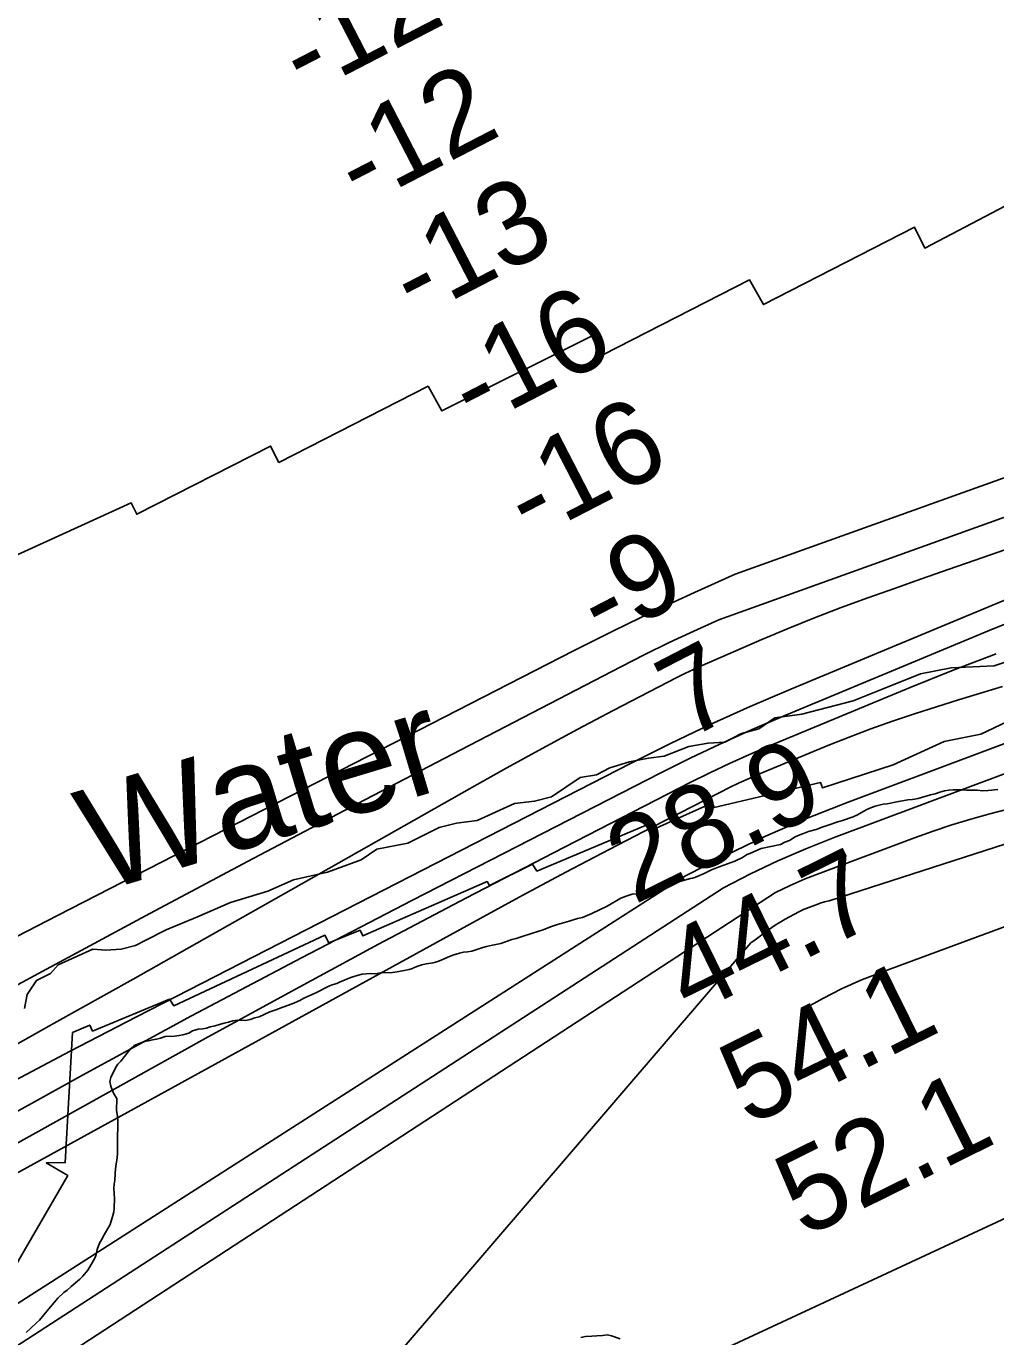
# Model space of a CAD drawing. Extents: x 3177385 to 3215275, y 903885 to 929304.
# Drawn here: x 3193054 to 3193832, y 910824 to 911876 of the extents above; entities that cross this region are included whole.
import ezdxf

# ---------------------------------------------------------------- set-up
doc = ezdxf.new("R2010")
doc.units = 0
for name, color, linetype in [('V-RIVR-EDGE', 7, 'Continuous'), ('V-RIVR-IDEN', 7, 'Continuous'), ('V-RIVR-RANG', 7, 'Continuous'), ('V-RRAP-RVMT', 7, 'Continuous'), ('V-SITE-VEGE', 7, 'Continuous'), ('V-TOPO-BNDY', 7, 'Continuous'), ('V-TOPO-DPTH', 7, 'Continuous'), ('V-TOPO-MAJR', 7, 'Continuous'), ('V-TOPO-MINR', 7, 'Continuous'), ('V-TOPO-WATR', 7, 'Continuous'), ('V-WETL-SWMP', 7, 'Continuous')]:
    doc.layers.add(name, color=color, linetype=linetype)

msp = doc.modelspace()

# ---------------------------------------------------------------- linework, layer by layer
at = {"layer": 'V-RIVR-EDGE'}
for points in [[(3193522.6, 911281), (3193538.3, 911285.7), (3193553.5, 911288.7), (3193566.1, 911290.4), (3193586.1, 911298.2), (3193601.4, 911300.8), (3193614.8, 911301.6), (3193628.3, 911308.5), (3193642.2, 911312.4), (3193654.9, 911321.1), (3193676.6, 911324), (3193717.9, 911334.8), (3193740.6, 911343.9), (3193771.9, 911356.4), (3193796.7, 911361.1), (3193831, 911362.8), (3193848, 911368.4)], [(3193052.7, 911087.8), (3193054.9, 911099.1), (3193062.3, 911110.4), (3193073.6, 911116), (3193079.7, 911123), (3193107.6, 911135.5), (3193118, 911134.6), (3193130.2, 911135.4), (3193141.9, 911138.5), (3193150.2, 911142.8), (3193166.3, 911151), (3193191.5, 911161.4), (3193218.1, 911173), (3193248.1, 911182.1), (3193268.6, 911191.2), (3193296, 911197.2), (3193322.9, 911207.1), (3193335.6, 911215.8), (3193360.3, 911220.5), (3193385.6, 911233), (3193399.5, 911236.5), (3193416, 911238.6), (3193446.1, 911252.5), (3193462.1, 911254.2), (3193475.6, 911257.6), (3193498.7, 911273.2), (3193511.8, 911275.3), (3193522.6, 911281)]]:
    msp.add_lwpolyline(points, dxfattribs=at)
at = {"layer": 'V-RRAP-RVMT'}
for points in [[(3193893.7, 911759.9), (3193775.3, 911698), (3193767, 911714.9), (3193645.9, 911652.7), (3193634.7, 911672.5), (3193517, 911612.4), (3193508.8, 911627.8), (3193387.8, 911567.3), (3193376.6, 911587.1), (3193256.9, 911526.1), (3193250.2, 911539.2), (3193142.8, 911484.5), (3193138.4, 911493.6), (3193012.6, 911436.5), (3193016.4, 911427.8), (3192896.3, 911369.5), (3192894.3, 911373.2), (3192773.3, 911314.7)], [(3193091.2, 911068.6), (3193105.1, 911074.6), (3193107.3, 911069.8), (3193169.2, 911095.5), (3193172.5, 911090.1), (3193293.8, 911146.7), (3193297.1, 911140.6), (3193322.1, 911150.7), (3193324.4, 911146.1), (3193424, 911189.7), (3193425.9, 911186.5), (3193460.6, 911203.7), (3193464, 911198.1), (3193555, 911236.3), (3193557.3, 911231.6), (3193605, 911253), (3193606.4, 911249.2), (3193691.7, 911269.2), (3193693.3, 911264.9), (3193750, 911283.3), (3193790.9, 911302.2), (3193820.4, 911308), (3193872.7, 911332.8)], [(3192773.3, 911314.7), (3192783.9, 911292), (3192782.2, 911291.2), (3192785.3, 911284), (3192683.9, 911237.7), (3192879.4, 910810.4), (3192867.7, 910800.8), (3192899.7, 910760.6), (3193003, 910838.8), (3193015.1, 910829.9), (3193087.4, 910953.8), (3193070.1, 910964), (3193085.4, 910964.3), (3193091.2, 911068.6)]]:
    msp.add_lwpolyline(points, dxfattribs=at)
at = {"layer": 'V-SITE-VEGE'}
for p, q in [((3193787.4, 911261.4), (3193783.6, 911260.2)), ((3193791.1, 911262.4), (3193787.4, 911261.4)), ((3193794.6, 911263), (3193791.1, 911262.4)), ((3193798.1, 911263.4), (3193794.6, 911263)), ((3193806, 911263.4), (3193798.1, 911263.4)), ((3193809, 911263.1), (3193806, 911263.4)), ((3193817.5, 911263), (3193809, 911263.1)), ((3193822.1, 911262.6), (3193817.5, 911263)), ((3193826.3, 911262.8), (3193822.1, 911262.6)), ((3193834.1, 911263.5), (3193826.3, 911262.8)), ((3193735.6, 911250.1), (3193731.2, 911248.6)), ((3193742, 911251.7), (3193735.6, 911250.1)), ((3193745.2, 911252.1), (3193742, 911251.7)), ((3193754.2, 911254), (3193745.2, 911252.1)), ((3193757.5, 911254.4), (3193754.2, 911254)), ((3193761.7, 911255.2), (3193757.5, 911254.4)), ((3193765.6, 911255.5), (3193761.7, 911255.2)), ((3193770.2, 911256.3), (3193765.6, 911255.5)), ((3193779.9, 911259.2), (3193770.2, 911256.3)), ((3193783.6, 911260.2), (3193779.9, 911259.2)), ((3193717.9, 911241.7), (3193709.4, 911238.6)), ((3193721.3, 911243.4), (3193717.9, 911241.7)), ((3193728.3, 911247.4), (3193721.3, 911243.4)), ((3193731.2, 911248.6), (3193728.3, 911247.4)), ((3193682.1, 911229.8), (3193678.1, 911228.4)), ((3193688.3, 911231.6), (3193682.1, 911229.8)), ((3193692.9, 911233.5), (3193688.3, 911231.6)), ((3193697.9, 911234.9), (3193692.9, 911233.5)), ((3193705.6, 911237.6), (3193697.9, 911234.9)), ((3193709.4, 911238.6), (3193705.6, 911237.6)), ((3193659.6, 911219.6), (3193644, 911216.2)), ((3193663.1, 911221.3), (3193659.6, 911219.6)), ((3193666.7, 911222.7), (3193663.1, 911221.3)), ((3193671.3, 911225.5), (3193666.7, 911222.7)), ((3193675.1, 911227.1), (3193671.3, 911225.5)), ((3193678.1, 911228.4), (3193675.1, 911227.1)), ((3193629, 911209.1), (3193622.9, 911206.2)), ((3193632.4, 911211.2), (3193629, 911209.1)), ((3193635.4, 911212.5), (3193632.4, 911211.2)), ((3193644, 911216.2), (3193635.4, 911212.5)), ((3193604.1, 911199.2), (3193598.4, 911196.2)), ((3193608.1, 911200.8), (3193604.1, 911199.2)), ((3193622.9, 911206.2), (3193608.1, 911200.8)), ((3193572.2, 911187.6), (3193566.7, 911186)), ((3193575.1, 911188.6), (3193572.2, 911187.6)), ((3193587.4, 911192.3), (3193575.1, 911188.6)), ((3193588.9, 911192.5), (3193587.4, 911192.3)), ((3193590.9, 911193.1), (3193588.9, 911192.5)), ((3193598.4, 911196.2), (3193590.9, 911193.1)), ((3193531.4, 911176.5), (3193520.5, 911170.1)), ((3193535.8, 911178.1), (3193531.4, 911176.5)), ((3193540.6, 911179.5), (3193535.8, 911178.1)), ((3193544.3, 911179.9), (3193540.6, 911179.5)), ((3193548.9, 911180.9), (3193544.3, 911179.9)), ((3193561.9, 911184.3), (3193548.9, 911180.9)), ((3193566.7, 911186), (3193561.9, 911184.3)), ((3193520.5, 911170.1), (3193508.2, 911164.1)), ((3193480.5, 911155.3), (3193475, 911153.4)), ((3193489.9, 911157.9), (3193480.5, 911155.3)), ((3193496.5, 911160), (3193489.9, 911157.9)), ((3193500.5, 911161), (3193496.5, 911160)), ((3193504.4, 911162.4), (3193500.5, 911161)), ((3193508.2, 911164.1), (3193504.4, 911162.4)), ((3193453.9, 911146.2), (3193447.3, 911144)), ((3193458.9, 911147.7), (3193453.9, 911146.2)), ((3193465.5, 911149.9), (3193458.9, 911147.7)), ((3193469, 911150.9), (3193465.5, 911149.9)), ((3193475, 911153.4), (3193469, 911150.9)), ((3193420.5, 911136.9), (3193411.7, 911134)), ((3193423.5, 911137.5), (3193420.5, 911136.9)), ((3193428.4, 911138.7), (3193423.5, 911137.5)), ((3193435, 911140.1), (3193428.4, 911138.7)), ((3193443.8, 911143.2), (3193435, 911140.1)), ((3193447.3, 911144), (3193443.8, 911143.2)), ((3193375.2, 911123.7), (3193371.5, 911122.9)), ((3193380.7, 911124.6), (3193375.2, 911123.7)), ((3193384.6, 911125.7), (3193380.7, 911124.6)), ((3193387.7, 911126.9), (3193384.6, 911125.7)), ((3193391.9, 911128.8), (3193387.7, 911126.9)), ((3193396.5, 911130.6), (3193391.9, 911128.8)), ((3193401.8, 911132.3), (3193396.5, 911130.6)), ((3193405.1, 911133.1), (3193401.8, 911132.3)), ((3193408.4, 911133.4), (3193405.1, 911133.1)), ((3193411.7, 911134), (3193408.4, 911133.4)), ((3193316.3, 911113.4), (3193312.5, 911111.9)), ((3193319.6, 911114.4), (3193316.3, 911113.4)), ((3193323.7, 911115.4), (3193319.6, 911114.4)), ((3193327, 911115.7), (3193323.7, 911115.4)), ((3193330.3, 911115.9), (3193327, 911115.7)), ((3193334.2, 911115.8), (3193330.3, 911115.9)), ((3193338.6, 911116.4), (3193334.2, 911115.8)), ((3193348, 911116.8), (3193338.6, 911116.4)), ((3193351.7, 911117.4), (3193348, 911116.8)), ((3193361.4, 911119.2), (3193351.7, 911117.4)), ((3193364.2, 911120), (3193361.4, 911119.2)), ((3193364.9, 911120.4), (3193364.2, 911120)), ((3193368.4, 911121.9), (3193364.9, 911120.4)), ((3193371.5, 911122.9), (3193368.4, 911121.9)), ((3193296.9, 911105.7), (3193286.1, 911100.2)), ((3193299.7, 911106.9), (3193296.9, 911105.7)), ((3193303.3, 911108), (3193299.7, 911106.9)), ((3193306.1, 911109.4), (3193303.3, 911108)), ((3193309.6, 911110.7), (3193306.1, 911109.4)), ((3193312.5, 911111.9), (3193309.6, 911110.7)), ((3193273.7, 911094.2), (3193267.5, 911091.7)), ((3193276.8, 911096.1), (3193273.7, 911094.2)), ((3193286.1, 911100.2), (3193276.8, 911096.1)), ((3193249.7, 911085.3), (3193241.1, 911081.3)), ((3193254.3, 911086.7), (3193249.7, 911085.3)), ((3193260.1, 911089), (3193254.3, 911086.7)), ((3193267.5, 911091.7), (3193260.1, 911089)), ((3193192, 911071.2), (3193187.6, 911070)), ((3193195.7, 911071.6), (3193192, 911071.2)), ((3193198.8, 911072.2), (3193195.7, 911071.6)), ((3193201.8, 911073.2), (3193198.8, 911072.2)), ((3193205.8, 911074), (3193201.8, 911073.2)), ((3193210, 911075.2), (3193205.8, 911074)), ((3193213, 911076.2), (3193210, 911075.2)), ((3193216.3, 911077), (3193213, 911076.2)), ((3193219.9, 911078.1), (3193216.3, 911077)), ((3193223.4, 911078.4), (3193219.9, 911078.1)), ((3193230.3, 911078.3), (3193223.4, 911078.4)), ((3193233.9, 911079.1), (3193230.3, 911078.3)), ((3193237.6, 911080.3), (3193233.9, 911079.1)), ((3193241.1, 911081.3), (3193237.6, 911080.3)), ((3193148.8, 911061.5), (3193140.8, 911058.1)), ((3193152.3, 911062), (3193148.8, 911061.5)), ((3193155.3, 911062.8), (3193152.3, 911062)), ((3193158.6, 911063.2), (3193155.3, 911062.8)), ((3193161.9, 911064), (3193158.6, 911063.2)), ((3193165.7, 911065.5), (3193161.9, 911064)), ((3193173.1, 911065.7), (3193165.7, 911065.5)), ((3193176.8, 911066.1), (3193173.1, 911065.7)), ((3193179.9, 911066.7), (3193176.8, 911066.1)), ((3193184.5, 911068.1), (3193179.9, 911066.7)), ((3193187.6, 911070), (3193184.5, 911068.1)), ((3193135.9, 911053.2), (3193133, 911049.3)), ((3193138.1, 911055.8), (3193135.9, 911053.2)), ((3193140.8, 911058.1), (3193138.1, 911055.8)), ((3193126, 911040.8), (3193121.9, 911032.5)), ((3193127.6, 911043.3), (3193126, 911040.8)), ((3193129.9, 911045.7), (3193127.6, 911043.3)), ((3193133, 911049.3), (3193129.9, 911045.7)), ((3193121.9, 911032.5), (3193121.2, 911029.3)), ((3193121.2, 911029.3), (3193122, 911025.6)), ((3193122, 911025.6), (3193123, 911022.5)), ((3193123, 911022.5), (3193124.5, 911019.4)), ((3193124.5, 911019.4), (3193126.8, 911015.8)), ((3193126.8, 911015.8), (3193126.6, 911006)), ((3193126.6, 911006), (3193127.2, 911001.6)), ((3193127.2, 911001.6), (3193127.5, 910997.5)), ((3193127.5, 910997.5), (3193127.2, 910980.7)), ((3193127.2, 910980.7), (3193127.4, 910971.7)), ((3193127.1, 910968.2), (3193126.3, 910963)), ((3193127.4, 910971.7), (3193127.1, 910968.2)), ((3193125.6, 910959.3), (3193125.5, 910955.2)), ((3193126.3, 910963), (3193125.6, 910959.3)), ((3193124.7, 910946.9), (3193124.4, 910943.6)), ((3193125.2, 910950.2), (3193124.7, 910946.9)), ((3193125.5, 910955.2), (3193125.2, 910950.2)), ((3193124.4, 910943.6), (3193124.9, 910935.1)), ((3193124.9, 910935.1), (3193124.7, 910927.9)), ((3193124.4, 910924.8), (3193123.7, 910921.8)), ((3193124.7, 910927.9), (3193124.4, 910924.8)), ((3193121.4, 910914.6), (3193116.6, 910906.4)), ((3193123.7, 910921.8), (3193121.4, 910914.6)), ((3193116.6, 910906.4), (3193114.4, 910902.3)), ((3193111.1, 910894.5), (3193110.2, 910890.6)), ((3193113, 910899.5), (3193111.1, 910894.5)), ((3193114.4, 910902.3), (3193113, 910899.5)), ((3193109, 910887.6), (3193105.2, 910880.5)), ((3193110.2, 910890.6), (3193109, 910887.6)), ((3193099.5, 910873.2), (3193097.1, 910870.6)), ((3193103.6, 910877.9), (3193099.5, 910873.2)), ((3193105.2, 910880.5), (3193103.6, 910877.9)), ((3193086.9, 910861.9), (3193084.2, 910860)), ((3193090.2, 910864.9), (3193086.9, 910861.9)), ((3193097.1, 910870.6), (3193090.2, 910864.9)), ((3193079.5, 910855.5), (3193073.5, 910848.6)), ((3193084.2, 910860), (3193079.5, 910855.5)), ((3193068.3, 910842), (3193064.7, 910837.7)), ((3193073.5, 910848.6), (3193068.3, 910842)), ((3193057.8, 910831.3), (3193054, 910827.9)), ((3193062.3, 910835.8), (3193057.8, 910831.3)), ((3193064.7, 910837.7), (3193062.3, 910835.8))]:
    msp.add_line(p, q, dxfattribs=at)
at = {"layer": 'V-TOPO-BNDY'}
msp.add_lwpolyline([(3212104.8, 927455), (3211654.7, 925302.3), (3210557.1, 922651.3), (3209209.3, 920082.8), (3207894, 918536.9), (3206269, 917198.2), (3204190, 915875.2), (3202489, 914709.7), (3200914, 913922.2), (3198614.5, 912914.1), (3196094.5, 911748.6), (3194267.5, 911118.6), (3192913, 910488.6), (3191155.6, 909558.2), (3212939.7, 909531.5)], dxfattribs=at)
at = {"layer": 'V-TOPO-DPTH'}
for points in [[(3195461, 912207), (3194617.2, 911800.9), (3194599.6, 911792.7), (3194581.9, 911784.8), (3194563.9, 911777.3), (3194545.9, 911770), (3194427.1, 911724.1), (3193623.3, 911436.3), (3193590.5, 911421.6), (3193557.8, 911406.6), (3193525.5, 911390.9), (3193493.3, 911374.8), (3193079.8, 911162.9), (3193029, 911136.8), (3192978.2, 911110.5), (3192927.6, 911083.9), (3192877.1, 911057.3), (3192801.4, 911017.1), (3192788.7, 911010.5), (3192775.9, 911004.1), (3192763.1, 910997.8), (3192750.2, 910991.7), (3192596.7, 910919.9)], [(3195461, 912207), (3194617.2, 911800.9), (3194599.6, 911792.7), (3194581.9, 911784.8), (3194563.9, 911777.3), (3194545.9, 911770), (3194427.1, 911724.1), (3193623.3, 911436.3), (3193590.5, 911421.6), (3193557.8, 911406.6), (3193525.5, 911390.9), (3193493.3, 911374.8), (3193079.8, 911162.9), (3193029, 911136.8), (3192978.2, 911110.5), (3192927.6, 911083.9), (3192877.1, 911057.3), (3192801.4, 911017.1), (3192788.7, 911010.5), (3192775.9, 911004.1), (3192763.1, 910997.8), (3192750.2, 910991.7), (3192596.7, 910919.9)], [(3193013.1, 911040.5), (3193076.6, 911076), (3193140, 911111.5), (3193203.4, 911147.2), (3193266.7, 911183), (3193411.8, 911265.2), (3193440, 911281), (3193468.3, 911296.6), (3193496.8, 911311.9), (3193525.3, 911327), (3193569.1, 911349.8), (3193575.9, 911353.3), (3193582.7, 911356.6), (3193589.7, 911359.9), (3193596.6, 911363), (3193644.7, 911383.9), (3193665.7, 911392.8), (3193686.9, 911401.4), (3193708.2, 911409.5), (3193729.6, 911417.3), (3193751.2, 911424.9), (3193772.7, 911432.5), (3193794.2, 911440), (3193815.8, 911447.6), (3193970.2, 911501.4)], [(3193970.2, 911501.4), (3193815.8, 911447.6), (3193794.2, 911440), (3193772.7, 911432.5), (3193751.2, 911424.9), (3193729.6, 911417.3), (3193708.2, 911409.5), (3193686.9, 911401.4), (3193665.7, 911392.8), (3193644.7, 911383.9), (3193596.6, 911363), (3193589.7, 911359.9), (3193582.7, 911356.6), (3193575.9, 911353.3), (3193569.1, 911349.8), (3193525.3, 911327), (3193496.8, 911311.9), (3193468.3, 911296.6), (3193440, 911281), (3193411.8, 911265.2), (3193266.7, 911183), (3193203.4, 911147.2), (3193140, 911111.5), (3193076.6, 911076), (3193013.1, 911040.5)], [(3192525.2, 910708.7), (3192802.3, 910868.1), (3192820, 910878.2), (3192837.7, 910888.3), (3192855.4, 910898.3), (3192873.2, 910908.3), (3193011.8, 910986), (3193099.1, 911034.3), (3193186.8, 911081.9), (3193275, 911128.6), (3193363.6, 911174.6), (3193563.4, 911276.9), (3193587, 911288.7), (3193610.9, 911300.1), (3193635, 911310.9), (3193659.3, 911321.3), (3193830.4, 911392.5), (3193881.8, 911413.1)], [(3193881.8, 911413.1), (3193830.4, 911392.5), (3193659.3, 911321.3), (3193635, 911310.9), (3193610.9, 911300.1), (3193587, 911288.7), (3193563.4, 911276.9), (3193363.6, 911174.6), (3193275, 911128.6), (3193186.8, 911081.9), (3193099.1, 911034.3), (3193011.8, 910986), (3192873.2, 910908.3), (3192855.4, 910898.3), (3192837.7, 910888.3), (3192820, 910878.2), (3192802.3, 910868.1), (3192525.2, 910708.7)], [(3192887.5, 910868.6), (3193418.4, 911160.2), (3193452.8, 911178.9), (3193487.2, 911197.3), (3193521.9, 911215.5), (3193556.6, 911233.5), (3193610.9, 911261.3), (3193618.6, 911265.1), (3193626.4, 911268.9), (3193634.3, 911272.4), (3193642.3, 911275.8), (3193697.6, 911298.8), (3193714.8, 911305.7), (3193732.1, 911312.3), (3193749.5, 911318.5), (3193767.1, 911324.4), (3193784.7, 911330), (3193802.4, 911335.5), (3193820.1, 911340.9), (3193837.9, 911346.2)]]:
    msp.add_lwpolyline(points, dxfattribs=at)
at = {"layer": 'V-TOPO-MAJR'}
msp.add_lwpolyline([(3192458.8, 910475.5), (3192878.9, 910685.9), (3192905.1, 910699.4), (3192931.1, 910713.2), (3192956.7, 910727.6), (3192982.2, 910742.4), (3193655.6, 911181), (3193667.3, 911186.7), (3193679.3, 911191.8), (3193691.4, 911196.6), (3193767.2, 911224.9), (3193782.1, 911230.2), (3193797.2, 911235.2), (3193812.4, 911239.8), (3193827.7, 911244), (3193843.1, 911248)], dxfattribs=at)
at = {"layer": 'V-TOPO-MINR'}
for points in [[(3192596.7, 910919.9), (3192750.2, 910991.7), (3192763.1, 910997.8), (3192775.9, 911004.1), (3192788.7, 911010.5), (3192801.4, 911017.1), (3192877.1, 911057.3), (3192927.6, 911083.9), (3192978.2, 911110.5), (3193029, 911136.8), (3193079.8, 911162.9), (3193493.3, 911374.8), (3193525.5, 911390.9), (3193557.8, 911406.6), (3193590.5, 911421.6), (3193623.3, 911436.3), (3194427.1, 911724.1), (3194545.9, 911770), (3194563.9, 911777.3), (3194581.9, 911784.8), (3194599.6, 911792.7), (3194617.2, 911800.9), (3195461, 912207)], [(3192147.8, 910514.5), (3192771.7, 910876.7), (3192799.3, 910892.6), (3192826.9, 910908.5), (3192854.6, 910924.3), (3192882.3, 910940), (3192931.3, 910967.6), (3192983.7, 910996.8), (3193036.4, 911025.5), (3193089.4, 911053.6), (3193142.6, 911081.3), (3193539.6, 911284.7), (3193571.2, 911300.4), (3193603.1, 911315.7), (3193635.3, 911330.1), (3193667.8, 911344.1), (3193897.9, 911439.8), (3194607, 911685.2), (3194625.9, 911693), (3194644.6, 911701.2), (3194663.1, 911709.8), (3195585, 912153.3)], [(3192580.4, 910568.6), (3192665.4, 910609.7), (3192750.2, 910651.3), (3192890, 910720.9), (3192904.5, 910728.3), (3192919, 910736), (3192933.2, 910744), (3193613.7, 911184.7), (3193635.4, 911195.9), (3193657.4, 911206.4), (3193679.9, 911216), (3193702.6, 911225.1), (3193842.9, 911277.5), (3193872, 911287.9), (3193901.3, 911297.7), (3193930.8, 911306.6), (3193960.5, 911314.9), (3193990.3, 911323), (3194620.1, 911554.4), (3194649.9, 911567.5), (3194679.5, 911581.1), (3194708.8, 911595.3), (3194738, 911610), (3195433.5, 911970.7)], [(3192351.9, 910764), (3192733.8, 910942.3), (3192763.7, 910956.6), (3192793.5, 910971.3), (3192823, 910986.4), (3192852.3, 911001.9), (3193070.3, 911119.5), (3193153.2, 911164), (3193236.3, 911208.2), (3193319.6, 911252), (3193403, 911295.5), (3193531.3, 911362.1), (3193550.7, 911372), (3193570.3, 911381.6), (3193590.1, 911390.7), (3193610, 911399.6), (3194253.5, 911630.9)], [(3193678.6, 911087.7), (3193693.5, 911096), (3193708.6, 911103.7), (3193724.1, 911110.6), (3193740, 911116.9), (3193842.9, 911154.7), (3193858.2, 911160), (3193873.8, 911164.8), (3193889.5, 911168.8), (3194656.6, 911443.9), (3194693.1, 911460.3), (3194729.5, 911476.9), (3194765.7, 911493.9), (3194801.9, 911511), (3194926.4, 911570.5)], [(3193013.1, 911040.5), (3193076.6, 911076), (3193140, 911111.5), (3193203.4, 911147.2), (3193266.7, 911183), (3193411.8, 911265.2), (3193440, 911281), (3193468.3, 911296.6), (3193496.8, 911311.9), (3193525.3, 911327), (3193569.1, 911349.8), (3193575.9, 911353.3), (3193582.7, 911356.6), (3193589.7, 911359.9), (3193596.6, 911363), (3193644.7, 911383.9), (3193665.7, 911392.8), (3193686.9, 911401.4), (3193708.2, 911409.5), (3193729.6, 911417.3), (3193751.2, 911424.9), (3193772.7, 911432.5), (3193794.2, 911440), (3193815.8, 911447.6), (3193970.2, 911501.4)], [(3193071.2, 910482.8), (3193635.7, 911140.5), (3193639.1, 911143), (3193642.5, 911145.5), (3193645.9, 911148), (3193649.2, 911150.6), (3193652.7, 911153), (3193656.1, 911155.3), (3193659.7, 911157.5), (3193663.4, 911159.6), (3193674.3, 911165.5), (3193678.6, 911167.5), (3193680.1, 911168.1), (3193689.6, 911171.7), (3193691.3, 911172.3), (3193694.9, 911173.4), (3193698.6, 911174.3), (3194673.1, 911488.6)], [(3192588.6, 910722.5), (3192653.5, 910759), (3192718.3, 910795.7), (3192831.2, 910859.9), (3192839.5, 910864.6), (3192847.8, 910869.3), (3192856.2, 910874), (3192864.5, 910878.6), (3193197.8, 911063.7), (3193267.2, 911101.8), (3193336.9, 911139.5), (3193407, 911176.4), (3193477.3, 911212.9), (3193587.1, 911269.1), (3193602.8, 911276.9), (3193618.6, 911284.5), (3193634.6, 911291.6), (3193650.8, 911298.6), (3193763.6, 911345.5), (3193798.1, 911359.3), (3193832.8, 911372.5)], [(3192887.5, 910868.6), (3193418.4, 911160.2), (3193452.8, 911178.9), (3193487.2, 911197.3), (3193521.9, 911215.5), (3193556.6, 911233.5), (3193610.9, 911261.3), (3193618.6, 911265.1), (3193626.4, 911268.9), (3193634.3, 911272.4), (3193642.3, 911275.8), (3193697.6, 911298.8), (3193714.8, 911305.7), (3193732.1, 911312.3), (3193749.5, 911318.5), (3193767.1, 911324.4), (3193784.7, 911330), (3193802.4, 911335.5), (3193820.1, 911340.9), (3193837.9, 911346.2)], [(3192962.5, 910797.1), (3193583.4, 911194.3), (3193615.3, 911210.7), (3193647.6, 911226.2), (3193680.5, 911240.3), (3193713.8, 911253.5), (3193916.6, 911329.3)]]:
    msp.add_lwpolyline(points, dxfattribs=at)
at = {"layer": 'V-TOPO-WATR'}
msp.add_lwpolyline([(3192525.2, 910708.7), (3192802.3, 910868.1), (3192820, 910878.2), (3192837.7, 910888.3), (3192855.4, 910898.3), (3192873.2, 910908.3), (3193011.8, 910986), (3193099.1, 911034.3), (3193186.8, 911081.9), (3193275, 911128.6), (3193363.6, 911174.6), (3193563.4, 911276.9), (3193587, 911288.7), (3193610.9, 911300.1), (3193635, 911310.9), (3193659.3, 911321.3), (3193830.4, 911392.5), (3193881.8, 911413.1)], dxfattribs=at)
at = {"layer": 'V-WETL-SWMP'}
msp.add_lwpolyline([(3193499.2, 910823.9), (3193503.1, 910824.6), (3193508, 910824.9), (3193512.2, 910825.2), (3193516.8, 910825.5), (3193520.6, 910826.1), (3193524, 910825.3), (3193530.8, 910822.9)], dxfattribs=at)

# ---------------------------------------------------------------- texts
at = {"layer": 'V-RIVR-IDEN'}
msp.add_text('Water', height=83, rotation=16.7858, dxfattribs=at).set_placement((3193112.8, 911180.8))
at = {"layer": 'V-RIVR-RANG'}
for s, rotation, p in [('-12', 27.3247, (3193277.6, 911819.7)), ('-12', 27.3247, (3193322.2, 911730.1)), ('-13', 27.3247, (3193366.3, 911640.4)), ('-16', 27.3247, (3193413.7, 911552.3)), ('-16', 27.3247, (3193458.3, 911462.8)), ('-9', 27.3247, (3193516.6, 911380.4)), ('7', 27.3247, (3193584.4, 911302.9)), ('28.9', 26.3283, (3193542.2, 911170.9)), ('44.7', 26.3283, (3193587, 911081.5)), ('54.1', 26.3283, (3193633.7, 910993)), ('52.1', 26.3283, (3193678.3, 910903.5))]:
    msp.add_text(s, height=67, rotation=rotation, dxfattribs=at).set_placement(p)

doc.saveas('drawing.dxf')
